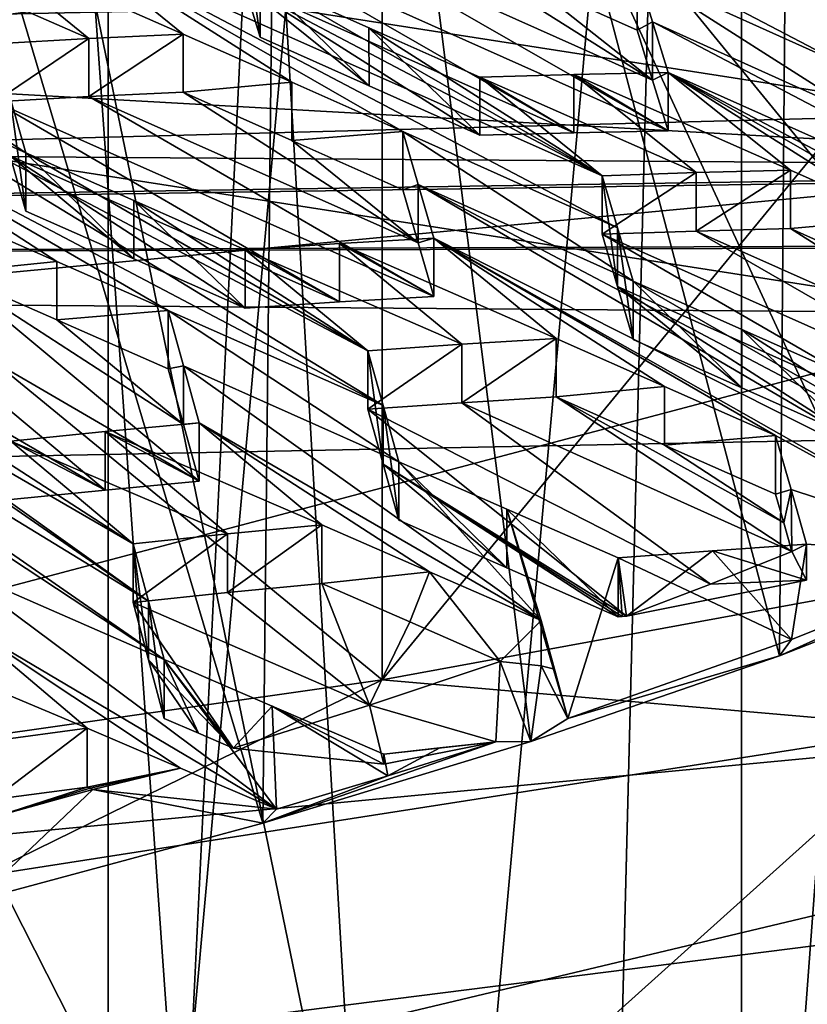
# Model space of a CAD drawing. Header units: metres. Extents: x -24 to 24, y -69 to 184.
# Tile 565 of 656: x 5.299 to 6.161, y 126.377 to 127.453. Entities that reach past the tile are written whole.
import ezdxf

# ---------------------------------------------------------------- set-up
doc = ezdxf.new("R2010")
doc.units = ezdxf.units.M
for name, color, linetype in [('1052', 7, 'CONTINUOUS'), ('1075', 7, 'CONTINUOUS'), ('1098', 7, 'CONTINUOUS'), ('1113', 7, 'CONTINUOUS'), ('1123', 7, 'CONTINUOUS'), ('1125', 7, 'CONTINUOUS'), ('1341', 7, 'CONTINUOUS'), ('1380', 7, 'CONTINUOUS'), ('1514', 7, 'CONTINUOUS'), ('1590', 7, 'CONTINUOUS'), ('1621', 7, 'CONTINUOUS'), ('1640', 7, 'CONTINUOUS'), ('1668', 7, 'CONTINUOUS'), ('1700', 7, 'CONTINUOUS'), ('1821', 7, 'CONTINUOUS'), ('1882', 7, 'CONTINUOUS'), ('1905', 7, 'CONTINUOUS'), ('1951', 7, 'CONTINUOUS'), ('1983', 7, 'CONTINUOUS'), ('2021', 7, 'CONTINUOUS'), ('2207', 7, 'CONTINUOUS'), ('2240', 7, 'CONTINUOUS'), ('2283', 7, 'CONTINUOUS'), ('2362', 7, 'CONTINUOUS'), ('2471', 7, 'CONTINUOUS'), ('2480', 7, 'CONTINUOUS'), ('2609', 7, 'CONTINUOUS'), ('2612', 7, 'CONTINUOUS'), ('2619', 7, 'CONTINUOUS'), ('2703', 7, 'CONTINUOUS'), ('2796', 7, 'CONTINUOUS'), ('3021', 7, 'CONTINUOUS'), ('3159', 7, 'CONTINUOUS'), ('3291', 7, 'CONTINUOUS'), ('3327', 7, 'CONTINUOUS'), ('3363', 7, 'CONTINUOUS'), ('3366', 7, 'CONTINUOUS'), ('3458', 7, 'CONTINUOUS'), ('3485', 7, 'CONTINUOUS'), ('3510', 7, 'CONTINUOUS'), ('3562', 7, 'CONTINUOUS'), ('3586', 7, 'CONTINUOUS'), ('3628', 7, 'CONTINUOUS'), ('367', 7, 'CONTINUOUS'), ('369', 7, 'CONTINUOUS'), ('3705', 7, 'CONTINUOUS'), ('373', 7, 'CONTINUOUS'), ('3745', 7, 'CONTINUOUS'), ('383', 7, 'CONTINUOUS'), ('3966', 2, 'CONTINUOUS'), ('420', 2, 'CONTINUOUS'), ('421', 2, 'CONTINUOUS'), ('424', 3, 'CONTINUOUS'), ('434', 7, 'CONTINUOUS'), ('473', 7, 'CONTINUOUS'), ('474', 7, 'CONTINUOUS'), ('554', 2, 'CONTINUOUS'), ('563', 2, 'CONTINUOUS'), ('746', 7, 'CONTINUOUS'), ('817', 7, 'CONTINUOUS'), ('841', 7, 'CONTINUOUS')]:
    doc.layers.add(name, color=color, linetype=linetype)

msp = doc.modelspace()

# ---------------------------------------------------------------- linework, layer by layer
at = {"layer": '1052'}
for points in [[(5.257824, 126.516729, 211.915777), (6.299244, 126.678903, 212.521017), (5.25783, 125.743989, 212.122836)], [(5.25783, 125.743989, 212.122836), (6.299244, 126.678903, 212.521017), (6.299234, 125.90616, 212.728066)]]:
    msp.add_3dface(points, dxfattribs=at)
at = {"layer": '1075'}
for points in [[(6.677636, 126.911405, 213.388726), (6.299244, 126.678903, 212.521017), (5.695871, 126.731537, 212.717451)], [(5.695871, 126.731537, 212.717451), (5.257824, 126.516729, 211.915777), (4.642591, 126.58127, 212.156645)], [(6.299244, 126.678903, 212.521017), (5.257824, 126.516729, 211.915777), (5.695871, 126.731537, 212.717451)]]:
    msp.add_3dface(points, dxfattribs=at)
at = {"layer": '1098'}
for points in [[(5.118815, 127.168024, 218.062617), (5.221854, 127.17696, 218.142076), (5.495796, 126.948739, 217.833625)], [(5.495796, 126.948739, 217.833625), (5.221854, 127.17696, 218.142076), (5.478713, 127.0108, 217.951334)], [(5.221854, 127.17696, 218.142076), (5.339882, 127.125135, 218.105349), (5.478713, 127.0108, 217.951334)], [(5.015734, 127.158315, 217.983332), (5.118815, 127.168024, 218.062617), (5.392761, 126.939074, 217.754364)], [(5.392761, 126.939074, 217.754364), (5.118815, 127.168024, 218.062617), (5.495796, 126.948739, 217.833625)], [(5.289677, 126.928675, 217.675261), (5.015734, 127.158315, 217.983332), (5.392761, 126.939074, 217.754364)], [(5.339882, 127.125135, 218.105349), (5.461885, 127.071523, 218.067397), (5.478713, 127.0108, 217.951334)]]:
    msp.add_3dface(points, dxfattribs=at)
at = {"layer": '1113'}
for points in [[(5.424271, 127.255565, 218.280739), (5.306044, 127.307661, 218.317478), (5.424288, 127.191869, 218.297799)], [(5.424288, 127.191869, 218.297799), (5.306044, 127.307661, 218.317478), (5.306044, 127.244068, 218.334518)], [(5.546075, 127.138076, 218.259987), (5.424271, 127.255565, 218.280739), (5.424288, 127.191869, 218.297799)], [(5.546075, 127.201862, 218.242896), (5.424271, 127.255565, 218.280739), (5.546075, 127.138076, 218.259987)]]:
    msp.add_3dface(points, dxfattribs=at)
at = {"layer": '1123'}
for points in [[(5.375129, 127.369188, 218.649484), (5.752194, 127.150582, 218.420377), (5.272132, 127.363527, 218.569181)], [(5.478252, 127.374123, 218.730082), (5.735148, 127.20948, 218.538638), (5.375129, 127.369188, 218.649484)], [(5.735148, 127.20948, 218.538638), (5.752194, 127.150582, 218.420377), (5.375129, 127.369188, 218.649484)], [(5.596957, 127.32128, 218.693337), (5.735148, 127.20948, 218.538638), (5.478252, 127.374123, 218.730082)], [(5.272132, 127.363527, 218.569181), (5.649096, 127.144676, 218.340058), (5.288973, 127.304449, 218.452581)], [(5.752194, 127.150582, 218.420377), (5.649096, 127.144676, 218.340058), (5.272132, 127.363527, 218.569181)], [(5.718283, 127.267258, 218.655785), (5.735148, 127.20948, 218.538638), (5.596957, 127.32128, 218.693337)], [(5.546075, 127.138076, 218.259987), (5.424288, 127.191869, 218.297799), (5.288973, 127.304449, 218.452581)], [(5.424288, 127.191869, 218.297799), (5.306044, 127.244068, 218.334518), (5.288973, 127.304449, 218.452581)], [(5.649096, 127.144676, 218.340058), (5.546075, 127.138076, 218.259987), (5.288973, 127.304449, 218.452581)]]:
    msp.add_3dface(points, dxfattribs=at)
at = {"layer": '1125'}
for points in [[(5.526693, 126.826913, 217.603726), (5.629724, 126.836903, 217.682897), (5.681846, 126.703637, 217.442955)], [(5.681846, 126.703637, 217.442955), (5.629724, 126.836903, 217.682897), (5.725962, 126.794864, 217.652892)], [(5.423605, 126.816207, 217.524702), (5.526693, 126.826913, 217.603726), (5.681846, 126.703637, 217.442955)], [(5.423605, 126.816207, 217.524702), (5.532926, 126.656862, 217.268389), (5.440409, 126.753526, 217.409355)], [(5.532926, 126.656862, 217.268389), (5.423605, 126.816207, 217.524702), (5.681846, 126.703637, 217.442955)], [(5.824865, 126.751629, 217.622064), (5.681846, 126.703637, 217.442955), (5.725962, 126.794864, 217.652892)], [(5.457516, 126.689367, 217.292017), (5.440409, 126.753526, 217.409355), (5.495011, 126.673208, 217.280268)], [(5.440409, 126.753526, 217.409355), (5.532926, 126.656862, 217.268389), (5.495011, 126.673208, 217.280268)]]:
    msp.add_3dface(points, dxfattribs=at)
at = {"layer": '1341'}
for points in [[(5.546075, 127.201862, 218.242896), (5.649096, 127.144676, 218.340058), (5.649096, 127.208496, 218.322958)], [(5.649096, 127.208496, 218.322958), (5.752194, 127.150582, 218.420377), (5.752194, 127.214436, 218.403267)], [(5.649096, 127.144676, 218.340058), (5.752194, 127.150582, 218.420377), (5.649096, 127.208496, 218.322958)], [(5.546075, 127.201862, 218.242896), (5.546075, 127.138076, 218.259987), (5.649096, 127.144676, 218.340058)]]:
    msp.add_3dface(points, dxfattribs=at)
at = {"layer": '1380'}
for points in [[(6.677588, 127.925617, 213.116931), (6.677636, 126.911405, 213.388726), (5.695871, 126.731537, 212.717451)], [(5.695939, 127.74577, 212.445733), (6.677588, 127.925617, 213.116931), (5.695871, 126.731537, 212.717451)], [(4.642662, 127.5955, 211.884918), (5.695939, 127.74577, 212.445733), (5.695871, 126.731537, 212.717451)], [(4.642662, 127.5955, 211.884918), (5.695871, 126.731537, 212.717451), (4.642591, 126.58127, 212.156645)]]:
    msp.add_3dface(points, dxfattribs=at)
at = {"layer": '1514'}
for points in [[(5.373326, 126.678559, 217.084489), (5.475184, 126.635046, 217.052469), (5.373326, 126.614296, 217.101709)], [(5.373326, 126.614296, 217.101709), (5.475184, 126.635046, 217.052469), (5.376376, 126.612992, 217.10075)], [(5.376376, 126.612992, 217.10075), (5.475184, 126.635046, 217.052469), (5.379429, 126.611686, 217.099791)], [(5.475184, 126.635046, 217.052469), (5.580078, 126.590175, 217.019511), (5.379429, 126.611686, 217.099791)]]:
    msp.add_3dface(points, dxfattribs=at)
at = {"layer": '1590'}
for points in [[(5.631372, 127.548284, 219.242208), (5.73465, 127.549274, 219.323985), (5.991582, 127.387335, 219.131539)], [(5.73465, 127.549274, 219.323985), (5.854352, 127.495686, 219.287013), (5.991582, 127.387335, 219.131539)], [(5.52853, 127.54663, 219.160954), (5.631372, 127.548284, 219.242208), (6.008592, 127.331918, 219.012623)], [(5.905371, 127.329753, 218.931205), (5.52853, 127.54663, 219.160954), (6.008592, 127.331918, 219.012623)], [(5.545413, 127.490903, 219.043127), (5.52853, 127.54663, 219.160954), (5.905371, 127.329753, 218.931205)], [(6.008592, 127.331918, 219.012623), (5.631372, 127.548284, 219.242208), (5.991582, 127.387335, 219.131539)], [(5.854352, 127.495686, 219.287013), (5.97468, 127.441818, 219.249847), (5.991582, 127.387335, 219.131539)], [(5.802473, 127.326946, 218.850215), (5.545413, 127.490903, 219.043127), (5.905371, 127.329753, 218.931205)], [(5.681434, 127.380984, 218.88764), (5.545413, 127.490903, 219.043127), (5.802473, 127.326946, 218.850215)], [(5.562442, 127.434102, 218.924434), (5.545413, 127.490903, 219.043127), (5.681434, 127.380984, 218.88764)]]:
    msp.add_3dface(points, dxfattribs=at)
at = {"layer": '1621'}
for points in [[(5.802473, 127.390664, 218.833142), (5.905371, 127.329753, 218.931205), (5.905371, 127.393512, 218.914121)], [(5.802473, 127.326946, 218.850215), (5.905371, 127.329753, 218.931205), (5.802473, 127.390664, 218.833142)], [(5.905371, 127.393512, 218.914121), (6.008592, 127.331918, 219.012623), (6.008592, 127.395722, 218.995527)], [(5.905371, 127.329753, 218.931205), (6.008592, 127.331918, 219.012623), (5.905371, 127.393512, 218.914121)]]:
    msp.add_3dface(points, dxfattribs=at)
at = {"layer": '1640'}
for points in [[(5.886122, 127.104828, 218.251941), (6.00467, 127.052364, 218.215163), (5.886122, 127.04082, 218.269093)], [(5.886122, 127.04082, 218.269093), (6.00467, 127.052364, 218.215163), (6.004658, 126.988265, 218.232343)], [(6.00467, 127.052364, 218.215163), (6.126153, 126.998581, 218.177479), (6.004658, 126.988265, 218.232343)], [(6.004658, 126.988265, 218.232343), (6.126153, 126.998581, 218.177479), (6.126153, 126.934379, 218.194682)]]:
    msp.add_3dface(points, dxfattribs=at)
at = {"layer": '1668'}
for points in [[(6.089057, 127.114747, 218.408786), (5.970312, 127.16748, 218.445577), (6.089068, 127.050661, 218.425953)], [(6.089068, 127.050661, 218.425953), (5.970312, 127.16748, 218.445577), (5.970312, 127.103496, 218.462722)], [(6.210343, 126.996694, 218.388408), (6.089057, 127.114747, 218.408786), (6.089068, 127.050661, 218.425953)], [(6.210343, 127.060873, 218.371211), (6.089057, 127.114747, 218.408786), (6.210343, 126.996694, 218.388408)]]:
    msp.add_3dface(points, dxfattribs=at)
at = {"layer": '1700'}
for points in [[(5.629724, 126.836903, 217.682897), (5.629724, 126.901017, 217.665717), (5.74775, 126.849548, 217.628896)], [(5.725962, 126.794864, 217.652892), (5.629724, 126.836903, 217.682897), (5.74775, 126.849548, 217.628896)], [(5.824865, 126.751629, 217.622064), (5.725962, 126.794864, 217.652892), (5.74775, 126.849548, 217.628896)], [(5.869755, 126.796299, 217.590845), (5.824865, 126.751629, 217.622064), (5.74775, 126.849548, 217.628896)], [(5.824865, 126.751629, 217.622064), (5.869755, 126.796299, 217.590845), (5.869755, 126.746817, 217.604104)]]:
    msp.add_3dface(points, dxfattribs=at)
at = {"layer": '1821'}
for points in [[(5.758903, 126.657013, 217.246496), (5.697547, 126.650206, 217.199579), (5.820237, 126.66358, 217.29346)], [(5.820237, 126.66358, 217.29346), (5.697547, 126.650206, 217.199579), (5.697547, 126.639214, 217.202524)]]:
    msp.add_3dface(points, dxfattribs=at)
at = {"layer": '1882'}
for points in [[(6.126153, 126.934379, 218.194682), (6.126153, 126.998581, 218.177479), (6.143014, 126.939738, 218.060655)], [(6.126153, 126.934379, 218.194682), (6.143014, 126.939738, 218.060655), (6.135075, 126.903262, 218.132856)], [(6.143014, 126.939738, 218.060655), (6.14405, 126.871841, 218.070703), (6.135075, 126.903262, 218.132856)], [(6.160064, 126.879799, 217.942635), (6.14405, 126.871841, 218.070703), (6.143014, 126.939738, 218.060655)], [(6.160064, 126.840357, 217.953203), (6.14405, 126.871841, 218.070703), (6.160064, 126.879799, 217.942635)]]:
    msp.add_3dface(points, dxfattribs=at)
at = {"layer": '1905'}
for points in [[(3.003084, 127.536231, 233.107275), (5.590402, 127.46607, 232.845431), (4.15488, 127.435784, 232.732403)], [(5.590402, 127.46607, 232.845431), (6.697815, 127.293617, 232.201826), (4.15488, 127.435784, 232.732403)], [(4.15488, 127.435784, 232.732403), (6.697815, 127.293617, 232.201826), (5.257824, 127.303715, 232.239514)], [(5.257824, 127.303715, 232.239514), (6.697815, 127.293617, 232.201826), (6.299244, 127.141542, 231.634275)]]:
    msp.add_3dface(points, dxfattribs=at)
at = {"layer": '1951'}
for points in [[(5.221854, 127.17696, 218.142076), (5.221854, 127.240589, 218.125027), (5.339899, 127.18885, 218.08827)], [(5.339882, 127.125135, 218.105349), (5.221854, 127.17696, 218.142076), (5.339899, 127.18885, 218.08827)], [(5.461885, 127.135343, 218.050296), (5.339882, 127.125135, 218.105349), (5.339899, 127.18885, 218.08827)], [(5.461885, 127.071523, 218.067397), (5.339882, 127.125135, 218.105349), (5.461885, 127.135343, 218.050296)]]:
    msp.add_3dface(points, dxfattribs=at)
at = {"layer": '1983'}
for points in [[(5.783038, 127.03448, 218.188902), (6.055059, 126.836266, 217.937935), (5.680003, 127.02746, 218.108932)], [(5.886122, 127.04082, 218.269093), (6.14405, 126.871841, 218.070703), (5.783038, 127.03448, 218.188902)], [(6.14405, 126.871841, 218.070703), (6.055059, 126.836266, 217.937935), (5.783038, 127.03448, 218.188902)], [(5.886122, 127.04082, 218.269093), (6.004658, 126.988265, 218.232343), (6.135075, 126.903262, 218.132856)], [(6.14405, 126.871841, 218.070703), (5.886122, 127.04082, 218.269093), (6.135075, 126.903262, 218.132856)], [(5.680003, 127.02746, 218.108932), (5.962994, 126.80122, 217.807139), (5.696841, 126.967355, 217.992626)], [(6.055059, 126.836266, 217.937935), (5.962994, 126.80122, 217.807139), (5.680003, 127.02746, 218.108932)], [(6.004658, 126.988265, 218.232343), (6.126153, 126.934379, 218.194682), (6.135075, 126.903262, 218.132856)], [(5.953945, 126.800507, 217.800141), (5.696841, 126.967355, 217.992626), (5.958469, 126.800864, 217.803639)], [(5.832096, 126.85407, 217.838041), (5.696841, 126.967355, 217.992626), (5.953945, 126.800507, 217.800141)], [(5.713914, 126.905986, 217.874809), (5.696841, 126.967355, 217.992626), (5.832096, 126.85407, 217.838041)], [(5.696841, 126.967355, 217.992626), (5.962994, 126.80122, 217.807139), (5.958469, 126.800864, 217.803639)]]:
    msp.add_3dface(points, dxfattribs=at)
at = {"layer": '2021'}
for points in [[(5.495011, 126.673208, 217.280268), (5.532926, 126.656862, 217.268389), (5.457516, 126.753576, 217.274812)], [(5.457516, 126.689367, 217.292017), (5.495011, 126.673208, 217.280268), (5.457516, 126.753576, 217.274812)], [(5.457516, 126.753576, 217.274812), (5.532926, 126.656862, 217.268389), (5.575422, 126.702833, 217.237848)], [(5.532926, 126.656862, 217.268389), (5.697547, 126.639214, 217.202524), (5.575422, 126.702833, 217.237848)], [(5.697547, 126.639214, 217.202524), (5.697547, 126.650206, 217.199579), (5.575422, 126.702833, 217.237848)]]:
    msp.add_3dface(points, dxfattribs=at)
at = {"layer": '2207'}
for points in [[(5.713914, 126.905986, 217.874809), (5.832096, 126.85407, 217.838041), (5.713914, 126.97006, 217.857641)], [(5.713914, 126.97006, 217.857641), (5.832096, 126.85407, 217.838041), (5.832081, 126.918245, 217.820852)], [(5.832081, 126.918245, 217.820852), (5.953945, 126.800507, 217.800141), (5.953945, 126.864772, 217.782921)], [(5.832096, 126.85407, 217.838041), (5.953945, 126.800507, 217.800141), (5.832081, 126.918245, 217.820852)]]:
    msp.add_3dface(points, dxfattribs=at)
at = {"layer": '2240'}
for points in [[(5.783038, 127.098455, 218.17176), (5.680003, 127.02746, 218.108932), (5.680003, 127.091403, 218.091799)], [(5.783038, 127.03448, 218.188902), (5.680003, 127.02746, 218.108932), (5.783038, 127.098455, 218.17176)], [(5.886122, 127.104828, 218.251941), (5.886122, 127.04082, 218.269093), (5.783038, 127.03448, 218.188902)], [(5.886122, 127.104828, 218.251941), (5.783038, 127.03448, 218.188902), (5.783038, 127.098455, 218.17176)]]:
    msp.add_3dface(points, dxfattribs=at)
at = {"layer": '2283'}
for points in [[(5.270305, 126.664988, 217.006287), (5.373326, 126.678559, 217.084489), (5.270305, 126.600742, 217.023501)], [(5.373326, 126.678559, 217.084489), (5.373326, 126.614296, 217.101709), (5.270305, 126.600742, 217.023501)]]:
    msp.add_3dface(points, dxfattribs=at)
at = {"layer": '2362'}
for points in [[(5.953945, 126.864772, 217.782921), (5.962994, 126.80122, 217.807139), (6.056994, 126.872611, 217.862683)], [(5.962994, 126.80122, 217.807139), (6.160064, 126.840357, 217.953203), (6.056994, 126.872611, 217.862683)], [(6.160064, 126.840357, 217.953203), (6.160064, 126.879799, 217.942635), (6.056994, 126.872611, 217.862683)], [(5.953945, 126.800507, 217.800141), (5.958469, 126.800864, 217.803639), (5.953945, 126.864772, 217.782921)], [(5.958469, 126.800864, 217.803639), (5.962994, 126.80122, 217.807139), (5.953945, 126.864772, 217.782921)]]:
    msp.add_3dface(points, dxfattribs=at)
at = {"layer": '2471'}
for points in [[(5.97468, 127.441818, 219.249847), (5.97468, 127.505518, 219.232779), (5.991582, 127.451086, 219.114456)], [(5.991582, 127.387335, 219.131539), (5.97468, 127.441818, 219.249847), (5.991582, 127.451086, 219.114456)], [(6.008592, 127.395722, 218.995527), (5.991582, 127.387335, 219.131539), (5.991582, 127.451086, 219.114456)], [(6.008592, 127.331918, 219.012623), (5.991582, 127.387335, 219.131539), (6.008592, 127.395722, 218.995527)]]:
    msp.add_3dface(points, dxfattribs=at)
at = {"layer": '2480'}
for points in [[(5.37513, 127.432691, 218.632469), (5.272132, 127.363527, 218.569181), (5.272132, 127.426994, 218.552175)], [(5.375129, 127.369188, 218.649484), (5.272132, 127.363527, 218.569181), (5.37513, 127.432691, 218.632469)], [(5.478252, 127.374123, 218.730082), (5.375129, 127.369188, 218.649484), (5.478252, 127.437663, 218.713056)], [(5.478252, 127.437663, 218.713056), (5.375129, 127.369188, 218.649484), (5.37513, 127.432691, 218.632469)]]:
    msp.add_3dface(points, dxfattribs=at)
at = {"layer": '2609'}
for points in [[(6.369316, 126.86522, 218.045993), (6.130549, 126.757931, 217.645584), (6.143554, 126.775599, 217.711521)], [(6.380308, 126.855807, 218.010863), (6.130549, 126.757931, 217.645584), (6.369316, 126.86522, 218.045993)], [(6.143554, 126.775599, 217.711521), (6.130549, 126.757931, 217.645584), (5.898988, 126.689346, 217.38962)], [(5.681846, 126.703637, 217.442955), (5.824865, 126.751629, 217.622064), (5.820237, 126.66358, 217.29346)], [(5.824865, 126.751629, 217.622064), (5.858531, 126.664177, 217.295689), (5.820237, 126.66358, 217.29346)], [(5.858531, 126.664177, 217.295689), (5.824865, 126.751629, 217.622064), (5.869755, 126.746817, 217.604104)], [(6.130549, 126.757931, 217.645584), (5.858531, 126.664177, 217.295689), (5.898988, 126.689346, 217.38962)], [(5.858531, 126.664177, 217.295689), (5.869755, 126.746817, 217.604104), (5.898988, 126.689346, 217.38962)], [(5.532926, 126.656862, 217.268389), (5.681846, 126.703637, 217.442955), (5.697547, 126.639214, 217.202524)], [(5.681846, 126.703637, 217.442955), (5.820237, 126.66358, 217.29346), (5.697547, 126.639214, 217.202524)], [(5.858531, 126.664177, 217.295689), (5.565138, 126.574846, 216.962301), (5.820237, 126.66358, 217.29346)], [(5.820237, 126.66358, 217.29346), (5.565138, 126.574846, 216.962301), (5.701921, 126.626491, 217.155043)], [(5.565138, 126.574846, 216.962301), (5.580078, 126.590175, 217.019511), (5.701921, 126.626491, 217.155043)], [(5.379429, 126.611686, 217.099791), (5.251303, 126.490225, 216.646492), (5.278389, 126.583476, 216.994511)], [(5.565138, 126.574846, 216.962301), (5.251303, 126.490225, 216.646492), (5.379429, 126.611686, 217.099791)], [(5.580078, 126.590175, 217.019511), (5.565138, 126.574846, 216.962301), (5.379429, 126.611686, 217.099791)]]:
    msp.add_3dface(points, dxfattribs=at)
at = {"layer": '2612'}
for points in [[(5.478252, 127.374123, 218.730082), (5.478252, 127.437663, 218.713056), (5.59697, 127.38491, 218.676282)], [(5.596957, 127.32128, 218.693337), (5.478252, 127.374123, 218.730082), (5.59697, 127.38491, 218.676282)], [(5.718283, 127.330993, 218.638707), (5.596957, 127.32128, 218.693337), (5.59697, 127.38491, 218.676282)], [(5.718283, 127.267258, 218.655785), (5.596957, 127.32128, 218.693337), (5.718283, 127.330993, 218.638707)]]:
    msp.add_3dface(points, dxfattribs=at)
at = {"layer": '2619'}
for points in [[(5.423605, 126.880272, 217.507536), (5.423605, 126.816207, 217.524702), (5.440409, 126.753526, 217.409355)], [(5.423605, 126.880272, 217.507536), (5.440409, 126.753526, 217.409355), (5.440409, 126.817662, 217.39217)], [(5.457516, 126.689367, 217.292017), (5.457516, 126.753576, 217.274812), (5.440409, 126.817662, 217.39217)], [(5.440409, 126.753526, 217.409355), (5.457516, 126.689367, 217.292017), (5.440409, 126.817662, 217.39217)]]:
    msp.add_3dface(points, dxfattribs=at)
at = {"layer": '2703'}
for points in [[(6.14252, 127.288858, 218.843466), (6.261775, 127.235646, 218.806585), (6.14252, 127.224907, 218.860602)], [(6.14252, 127.224907, 218.860602), (6.261775, 127.235646, 218.806585), (6.261768, 127.1716, 218.823749)]]:
    msp.add_3dface(points, dxfattribs=at)
at = {"layer": '2796'}
for points in [[(5.545413, 127.554369, 219.026121), (5.562442, 127.434102, 218.924434), (5.562442, 127.497624, 218.907413)], [(5.545413, 127.490903, 219.043127), (5.562442, 127.434102, 218.924434), (5.545413, 127.554369, 219.026121)]]:
    msp.add_3dface(points, dxfattribs=at)
at = {"layer": '3021'}
for points in [[(5.9364, 127.218885, 218.698475), (6.03933, 127.286121, 218.762226), (6.039329, 127.222212, 218.77935)], [(5.9364, 127.282753, 218.681362), (6.03933, 127.286121, 218.762226), (5.9364, 127.218885, 218.698475)], [(6.03933, 127.286121, 218.762226), (6.14252, 127.288858, 218.843466), (6.039329, 127.222212, 218.77935)], [(6.14252, 127.288858, 218.843466), (6.14252, 127.224907, 218.860602), (6.039329, 127.222212, 218.77935)]]:
    msp.add_3dface(points, dxfattribs=at)
at = {"layer": '3159'}
for points in [[(5.600722, 127.718052, 219.459456), (6.192798, 127.453445, 219.27646), (6.209705, 127.39959, 219.15794)], [(5.97468, 127.505518, 219.232779), (5.600722, 127.718052, 219.459456), (6.209705, 127.39959, 219.15794)], [(5.327287, 127.603721, 218.983234), (5.562442, 127.497624, 218.907413), (5.9364, 127.282753, 218.681362)], [(5.344324, 127.546258, 218.864653), (5.327287, 127.603721, 218.983234), (5.9364, 127.282753, 218.681362)], [(6.295568, 127.453236, 219.358156), (6.192798, 127.453445, 219.27646), (6.058871, 127.558123, 219.429106)], [(6.398918, 127.452448, 219.440468), (6.058871, 127.558123, 219.429106), (6.16159, 127.55732, 219.510922)], [(6.398918, 127.452448, 219.440468), (6.295568, 127.453236, 219.358156), (6.058871, 127.558123, 219.429106)], [(5.138205, 127.536608, 218.703499), (5.241178, 127.541803, 218.783908), (5.37513, 127.432691, 218.632469)], [(5.241178, 127.541803, 218.783908), (5.344324, 127.546258, 218.864653), (5.478252, 127.437663, 218.713056)], [(5.241178, 127.541803, 218.783908), (5.478252, 127.437663, 218.713056), (5.37513, 127.432691, 218.632469)], [(5.344324, 127.546258, 218.864653), (5.9364, 127.282753, 218.681362), (5.953274, 127.225646, 218.563972)], [(5.718283, 127.330993, 218.638707), (5.344324, 127.546258, 218.864653), (5.953274, 127.225646, 218.563972)], [(5.344324, 127.546258, 218.864653), (5.718283, 127.330993, 218.638707), (5.59697, 127.38491, 218.676282)], [(5.478252, 127.437663, 218.713056), (5.344324, 127.546258, 218.864653), (5.59697, 127.38491, 218.676282)], [(5.138205, 127.536608, 218.703499), (5.37513, 127.432691, 218.632469), (5.272132, 127.426994, 218.552175)], [(6.22671, 127.344845, 219.038888), (5.97468, 127.505518, 219.232779), (6.209705, 127.39959, 219.15794)], [(5.97468, 127.505518, 219.232779), (6.22671, 127.344845, 219.038888), (5.991582, 127.451086, 219.114456)], [(5.9364, 127.282753, 218.681362), (5.562442, 127.497624, 218.907413), (5.681424, 127.444608, 218.870597)], [(5.306044, 127.307661, 218.317478), (5.054015, 127.472471, 218.510261), (5.288973, 127.367978, 218.435558)], [(5.306044, 127.307661, 218.317478), (5.070844, 127.412782, 218.393912), (5.054015, 127.472471, 218.510261)], [(5.802473, 127.390664, 218.833142), (5.9364, 127.282753, 218.681362), (5.681424, 127.444608, 218.870597)], [(6.22671, 127.344845, 219.038888), (6.600669, 127.131348, 218.812468), (5.991582, 127.451086, 219.114456)], [(6.600669, 127.131348, 218.812468), (6.008592, 127.395722, 218.995527), (5.991582, 127.451086, 219.114456)], [(5.070844, 127.412782, 218.393912), (5.680003, 127.091403, 218.091799), (5.696841, 127.031362, 217.975474)], [(5.070844, 127.412782, 218.393912), (5.306044, 127.307661, 218.317478), (5.680003, 127.091403, 218.091799)], [(5.087926, 127.351708, 218.275947), (5.070844, 127.412782, 218.393912), (5.696841, 127.031362, 217.975474)], [(5.802473, 127.390664, 218.833142), (5.905371, 127.393512, 218.914121), (6.03933, 127.286121, 218.762226)], [(5.802473, 127.390664, 218.833142), (6.03933, 127.286121, 218.762226), (5.9364, 127.282753, 218.681362)], [(5.905371, 127.393512, 218.914121), (6.008592, 127.395722, 218.995527), (6.14252, 127.288858, 218.843466)], [(5.905371, 127.393512, 218.914121), (6.14252, 127.288858, 218.843466), (6.03933, 127.286121, 218.762226)], [(6.008592, 127.395722, 218.995527), (6.261775, 127.235646, 218.806585), (6.14252, 127.288858, 218.843466)], [(6.008592, 127.395722, 218.995527), (6.382551, 127.181751, 218.769234), (6.261775, 127.235646, 218.806585)], [(6.008592, 127.395722, 218.995527), (6.618121, 127.074137, 218.690556), (6.382551, 127.181751, 218.769234)], [(6.600669, 127.131348, 218.812468), (6.618121, 127.074137, 218.690556), (6.008592, 127.395722, 218.995527)], [(5.461885, 127.135343, 218.050296), (5.087926, 127.351708, 218.275947), (5.696841, 127.031362, 217.975474)], [(5.087926, 127.351708, 218.275947), (5.461885, 127.135343, 218.050296), (5.339899, 127.18885, 218.08827)], [(5.221854, 127.240589, 218.125027), (5.087926, 127.351708, 218.275947), (5.339899, 127.18885, 218.08827)], [(5.718283, 127.330993, 218.638707), (5.970312, 127.16748, 218.445577), (5.735149, 127.273273, 218.521544)], [(5.970312, 127.16748, 218.445577), (5.718283, 127.330993, 218.638707), (5.953274, 127.225646, 218.563972)], [(5.306044, 127.307661, 218.317478), (5.424271, 127.255565, 218.280739), (5.680003, 127.091403, 218.091799)], [(6.356746, 126.908841, 218.133149), (5.752194, 127.214436, 218.403267), (5.735149, 127.273273, 218.521544)], [(6.344271, 126.951896, 218.219717), (6.356746, 126.908841, 218.133149), (5.735149, 127.273273, 218.521544)], [(5.970312, 127.16748, 218.445577), (6.344271, 126.951896, 218.219717), (5.735149, 127.273273, 218.521544)], [(4.797617, 127.262405, 217.925712), (5.049646, 127.096461, 217.733234), (5.440409, 126.817662, 217.39217)], [(4.814402, 127.199816, 217.810485), (4.797617, 127.262405, 217.925712), (5.440409, 126.817662, 217.39217)], [(5.424271, 127.255565, 218.280739), (5.546075, 127.201862, 218.242896), (5.680003, 127.091403, 218.091799)], [(5.546075, 127.201862, 218.242896), (5.649096, 127.208496, 218.322958), (5.783038, 127.098455, 218.17176)], [(5.649096, 127.208496, 218.322958), (5.752194, 127.214436, 218.403267), (5.886122, 127.104828, 218.251941)], [(5.649096, 127.208496, 218.322958), (5.886122, 127.104828, 218.251941), (5.783038, 127.098455, 218.17176)], [(6.369316, 126.86522, 218.045993), (5.752194, 127.214436, 218.403267), (6.356746, 126.908841, 218.133149)], [(5.752194, 127.214436, 218.403267), (6.00467, 127.052364, 218.215163), (5.886122, 127.104828, 218.251941)], [(6.126153, 126.998581, 218.177479), (5.752194, 127.214436, 218.403267), (6.369316, 126.86522, 218.045993)], [(5.752194, 127.214436, 218.403267), (6.126153, 126.998581, 218.177479), (6.00467, 127.052364, 218.215163)], [(5.457516, 126.753576, 217.274812), (4.814402, 127.199816, 217.810485), (5.440409, 126.817662, 217.39217)], [(5.205487, 126.919613, 217.467266), (4.814402, 127.199816, 217.810485), (5.457516, 126.753576, 217.274812)], [(5.546075, 127.201862, 218.242896), (5.783038, 127.098455, 218.17176), (5.680003, 127.091403, 218.091799)], [(6.344271, 126.951896, 218.219717), (5.970312, 127.16748, 218.445577), (6.089057, 127.114747, 218.408786)], [(5.461885, 127.135343, 218.050296), (5.713914, 126.97006, 217.857641), (5.478713, 127.074686, 217.934215)], [(5.713914, 126.97006, 217.857641), (5.461885, 127.135343, 218.050296), (5.696841, 127.031362, 217.975474)], [(6.344271, 126.951896, 218.219717), (6.089057, 127.114747, 218.408786), (6.210343, 127.060873, 218.371211)], [(5.049646, 127.096461, 217.733234), (5.423605, 126.880272, 217.507536), (5.440409, 126.817662, 217.39217)], [(5.423605, 126.880272, 217.507536), (5.049646, 127.096461, 217.733234), (5.167334, 127.04556, 217.696406)], [(5.869755, 126.796299, 217.590845), (5.495796, 127.012693, 217.816489), (5.478713, 127.074686, 217.934215)], [(5.713914, 126.97006, 217.857641), (5.869755, 126.796299, 217.590845), (5.478713, 127.074686, 217.934215)], [(5.423605, 126.880272, 217.507536), (5.167334, 127.04556, 217.696406), (5.289677, 126.992579, 217.658138)], [(5.495796, 127.012693, 217.816489), (5.629724, 126.901017, 217.665717), (5.392762, 127.003002, 217.737235)], [(5.869755, 126.796299, 217.590845), (5.74775, 126.849548, 217.628896), (5.495796, 127.012693, 217.816489)], [(5.74775, 126.849548, 217.628896), (5.629724, 126.901017, 217.665717), (5.495796, 127.012693, 217.816489)], [(5.526693, 126.891001, 217.586554), (5.289677, 126.992579, 217.658138), (5.392762, 127.003002, 217.737235)], [(5.629724, 126.901017, 217.665717), (5.526693, 126.891001, 217.586554), (5.392762, 127.003002, 217.737235)], [(5.526693, 126.891001, 217.586554), (5.423605, 126.880272, 217.507536), (5.289677, 126.992579, 217.658138)], [(6.143014, 126.939738, 218.060655), (6.126153, 126.998581, 218.177479), (6.369316, 126.86522, 218.045993)], [(5.869755, 126.796299, 217.590845), (5.713914, 126.97006, 217.857641), (5.832081, 126.918245, 217.820852)], [(6.160064, 126.879799, 217.942635), (6.143014, 126.939738, 218.060655), (6.369316, 126.86522, 218.045993)], [(5.22228, 126.85641, 217.352146), (5.205487, 126.919613, 217.467266), (5.457516, 126.753576, 217.274812)], [(5.832081, 126.918245, 217.820852), (5.953945, 126.864772, 217.782921), (5.898988, 126.689346, 217.38962)], [(5.869755, 126.796299, 217.590845), (5.832081, 126.918245, 217.820852), (5.898988, 126.689346, 217.38962)], [(5.953945, 126.864772, 217.782921), (6.056994, 126.872611, 217.862683), (6.143554, 126.775599, 217.711521)], [(6.056994, 126.872611, 217.862683), (6.160064, 126.879799, 217.942635), (6.143554, 126.775599, 217.711521)], [(6.160064, 126.879799, 217.942635), (6.369316, 126.86522, 218.045993), (6.143554, 126.775599, 217.711521)], [(5.953945, 126.864772, 217.782921), (6.143554, 126.775599, 217.711521), (5.898988, 126.689346, 217.38962)], [(5.580078, 126.590175, 217.019511), (5.22228, 126.85641, 217.352146), (5.457516, 126.753576, 217.274812)], [(5.239398, 126.791646, 217.234883), (5.22228, 126.85641, 217.352146), (5.580078, 126.590175, 217.019511)], [(5.869755, 126.796299, 217.590845), (5.898988, 126.689346, 217.38962), (5.884278, 126.743299, 217.490841)], [(5.239398, 126.791646, 217.234883), (5.373326, 126.678559, 217.084489), (5.136378, 126.778288, 217.156623)], [(5.239398, 126.791646, 217.234883), (5.475184, 126.635046, 217.052469), (5.373326, 126.678559, 217.084489)], [(5.239398, 126.791646, 217.234883), (5.580078, 126.590175, 217.019511), (5.475184, 126.635046, 217.052469)], [(5.136378, 126.778288, 217.156623), (5.373326, 126.678559, 217.084489), (5.270305, 126.664988, 217.006287)], [(5.580078, 126.590175, 217.019511), (5.457516, 126.753576, 217.274812), (5.575422, 126.702833, 217.237848)], [(5.575422, 126.702833, 217.237848), (5.697547, 126.650206, 217.199579), (5.701921, 126.626491, 217.155043)], [(5.580078, 126.590175, 217.019511), (5.575422, 126.702833, 217.237848), (5.701921, 126.626491, 217.155043)], [(5.697547, 126.650206, 217.199579), (5.758903, 126.657013, 217.246496), (5.701921, 126.626491, 217.155043)], [(5.758903, 126.657013, 217.246496), (5.820237, 126.66358, 217.29346), (5.701921, 126.626491, 217.155043)]]:
    msp.add_3dface(points, dxfattribs=at)
at = {"layer": '3291'}
for points in [[(5.562442, 127.434102, 218.924434), (5.681434, 127.380984, 218.88764), (5.562442, 127.497624, 218.907413)], [(5.562442, 127.497624, 218.907413), (5.681434, 127.380984, 218.88764), (5.681424, 127.444608, 218.870597)], [(5.802473, 127.326946, 218.850215), (5.802473, 127.390664, 218.833142), (5.681424, 127.444608, 218.870597)], [(5.681434, 127.380984, 218.88764), (5.802473, 127.326946, 218.850215), (5.681424, 127.444608, 218.870597)]]:
    msp.add_3dface(points, dxfattribs=at)
at = {"layer": '3327'}
for points in [[(5.270305, 126.600742, 217.023501), (5.373326, 126.614296, 217.101709), (5.278389, 126.583476, 216.994511)], [(5.373326, 126.614296, 217.101709), (5.376376, 126.612992, 217.10075), (5.278389, 126.583476, 216.994511)], [(5.376376, 126.612992, 217.10075), (5.379429, 126.611686, 217.099791), (5.278389, 126.583476, 216.994511)]]:
    msp.add_3dface(points, dxfattribs=at)
at = {"layer": '3363'}
for points in [[(5.495796, 126.948739, 217.833625), (5.495796, 127.012693, 217.816489), (5.392762, 127.003002, 217.737235)], [(5.289677, 126.992579, 217.658138), (5.392761, 126.939074, 217.754364), (5.392762, 127.003002, 217.737235)], [(5.392761, 126.939074, 217.754364), (5.495796, 126.948739, 217.833625), (5.392762, 127.003002, 217.737235)], [(5.289677, 126.928675, 217.675261), (5.392761, 126.939074, 217.754364), (5.289677, 126.992579, 217.658138)]]:
    msp.add_3dface(points, dxfattribs=at)
at = {"layer": '3366'}
for points in [[(5.461885, 127.071523, 218.067397), (5.461885, 127.135343, 218.050296), (5.478713, 127.074686, 217.934215)], [(5.478713, 127.0108, 217.951334), (5.461885, 127.071523, 218.067397), (5.478713, 127.074686, 217.934215)], [(5.495796, 127.012693, 217.816489), (5.478713, 127.0108, 217.951334), (5.478713, 127.074686, 217.934215)], [(5.495796, 126.948739, 217.833625), (5.478713, 127.0108, 217.951334), (5.495796, 127.012693, 217.816489)]]:
    msp.add_3dface(points, dxfattribs=at)
at = {"layer": '3458'}
for points in [[(6.416462, 127.0047, 218.550003), (5.9364, 127.218885, 218.698475), (6.039329, 127.222212, 218.77935)], [(5.9364, 127.218885, 218.698475), (6.313307, 127.001002, 218.469048), (5.953274, 127.161721, 218.581101)], [(6.416462, 127.0047, 218.550003), (6.313307, 127.001002, 218.469048), (5.9364, 127.218885, 218.698475)], [(6.039329, 127.222212, 218.77935), (6.14252, 127.224907, 218.860602), (6.399443, 127.061616, 218.668589)], [(6.416462, 127.0047, 218.550003), (6.039329, 127.222212, 218.77935), (6.399443, 127.061616, 218.668589)], [(6.14252, 127.224907, 218.860602), (6.261768, 127.1716, 218.823749), (6.399443, 127.061616, 218.668589)], [(6.210343, 126.996694, 218.388408), (6.089068, 127.050661, 218.425953), (5.953274, 127.161721, 218.581101)], [(6.089068, 127.050661, 218.425953), (5.970312, 127.103496, 218.462722), (5.953274, 127.161721, 218.581101)], [(6.313307, 127.001002, 218.469048), (6.210343, 126.996694, 218.388408), (5.953274, 127.161721, 218.581101)]]:
    msp.add_3dface(points, dxfattribs=at)
at = {"layer": '3485'}
for points in [[(5.590402, 127.46607, 232.845431), (4.417489, 127.606514, 233.369576), (4.914055, 120.002389, 235.188682)], [(5.590402, 127.46607, 232.845431), (4.914055, 120.002389, 235.188682), (6.038016, 119.851904, 234.627063)], [(6.697815, 127.293617, 232.201826), (5.590402, 127.46607, 232.845431), (6.038016, 119.851904, 234.627063)], [(6.697815, 127.293617, 232.201826), (6.038016, 119.851904, 234.627063), (7.094201, 119.671444, 233.953578)]]:
    msp.add_3dface(points, dxfattribs=at)
at = {"layer": '3510'}
for points in [[(5.680003, 127.02746, 218.108932), (5.696841, 126.967355, 217.992626), (5.680003, 127.091403, 218.091799)], [(5.680003, 127.091403, 218.091799), (5.696841, 126.967355, 217.992626), (5.696841, 127.031362, 217.975474)], [(5.713914, 126.905986, 217.874809), (5.713914, 126.97006, 217.857641), (5.696841, 127.031362, 217.975474)], [(5.696841, 126.967355, 217.992626), (5.713914, 126.905986, 217.874809), (5.696841, 127.031362, 217.975474)]]:
    msp.add_3dface(points, dxfattribs=at)
at = {"layer": '3562'}
for points in [[(5.869755, 126.746817, 217.604104), (5.869755, 126.796299, 217.590845), (5.884278, 126.743299, 217.490841)], [(5.898988, 126.689346, 217.38962), (5.869755, 126.746817, 217.604104), (5.884278, 126.743299, 217.490841)]]:
    msp.add_3dface(points, dxfattribs=at)
at = {"layer": '3586'}
for points in [[(5.718283, 127.267258, 218.655785), (5.718283, 127.330993, 218.638707), (5.735149, 127.273273, 218.521544)], [(5.735148, 127.20948, 218.538638), (5.718283, 127.267258, 218.655785), (5.735149, 127.273273, 218.521544)], [(5.752194, 127.214436, 218.403267), (5.735148, 127.20948, 218.538638), (5.735149, 127.273273, 218.521544)], [(5.752194, 127.150582, 218.420377), (5.735148, 127.20948, 218.538638), (5.752194, 127.214436, 218.403267)]]:
    msp.add_3dface(points, dxfattribs=at)
at = {"layer": '3628'}
for points in [[(5.953274, 127.225646, 218.563972), (5.9364, 127.282753, 218.681362), (5.953274, 127.161721, 218.581101)], [(5.9364, 127.282753, 218.681362), (5.9364, 127.218885, 218.698475), (5.953274, 127.161721, 218.581101)], [(5.970312, 127.103496, 218.462722), (5.953274, 127.225646, 218.563972), (5.953274, 127.161721, 218.581101)], [(5.970312, 127.103496, 218.462722), (5.970312, 127.16748, 218.445577), (5.953274, 127.225646, 218.563972)]]:
    msp.add_3dface(points, dxfattribs=at)
at = {"layer": '367'}
for points in [[(3.255157, 145.2, -24.030532), (5.396133, 145.2, -23.642002), (3.257662, 53.355876, -24.030192)], [(5.396133, 145.2, -23.642002), (3.255157, -68.3, -24.030532), (3.445987, 52.023566, -24.00391)], [(5.396133, -68.3, -23.642002), (3.255157, -68.3, -24.030532), (5.396133, 145.2, -23.642002)], [(3.257662, 53.355876, -24.030192), (5.396133, 145.2, -23.642002), (3.38266, 52.923841, -24.012916)], [(3.38266, 52.923841, -24.012916), (5.396133, 145.2, -23.642002), (3.445989, 52.476403, -24.003909)], [(3.445989, 52.476403, -24.003909), (5.396133, 145.2, -23.642002), (3.445987, 52.023566, -24.00391)], [(7.493662, 145.2, -23.063121), (5.396133, -68.3, -23.642002), (5.396133, 145.2, -23.642002)], [(7.493662, -68.3, -23.063121), (5.396133, -68.3, -23.642002), (7.493662, 145.2, -23.063121)]]:
    msp.add_3dface(points, dxfattribs=at)
at = {"layer": '369'}
for points in [[(5.396133, 145.2, 23.642002), (3.255157, 145.2, 24.030532), (4.959008, 125.287839, 23.737539)], [(6.892024, 125.285104, 23.25), (5.396133, 145.2, 23.642002), (4.959008, 125.287839, 23.737539)], [(7.493662, 145.2, 23.063121), (5.396133, 145.2, 23.642002), (6.892024, 125.285104, 23.25)]]:
    msp.add_3dface(points, dxfattribs=at)
at = {"layer": '3705'}
for points in [[(5.306044, 127.244068, 218.334518), (5.306044, 127.307661, 218.317478), (5.288973, 127.367978, 218.435558)], [(5.288973, 127.304449, 218.452581), (5.306044, 127.244068, 218.334518), (5.288973, 127.367978, 218.435558)]]:
    msp.add_3dface(points, dxfattribs=at)
at = {"layer": '373'}
for points in [[(6.468189, 146.382367, 240.147825), (0.425551, 117.362268, 33.359767), (0, 146.423799, 240.142002)], [(0.998602, 117.359051, 33.34274), (0.425551, 117.362268, 33.359767), (6.468189, 146.382367, 240.147825)], [(1.280676, 117.356515, 33.329314), (0.998602, 117.359051, 33.34274), (6.468189, 146.382367, 240.147825)], [(2.134459, 117.345, 33.268336), (1.280676, 117.356515, 33.329314), (6.468189, 146.382367, 240.147825)], [(2.982663, 117.327808, 33.17719), (2.134459, 117.345, 33.268336), (6.468189, 146.382367, 240.147825)], [(3.670868, 117.309653, 33.080915), (2.982663, 117.327808, 33.17719), (6.468189, 146.382367, 240.147825)], [(4.3582, 117.287684, 32.964252), (3.670868, 117.309653, 33.080915), (6.468189, 146.382367, 240.147825)], [(5.043633, 117.261925, 32.827272), (4.3582, 117.287684, 32.964252), (6.468189, 146.382367, 240.147825)], [(5.726058, 117.232416, 32.670117), (5.043633, 117.261925, 32.827272), (6.468189, 146.382367, 240.147825)], [(6.404384, 117.199211, 32.492982), (5.726058, 117.232416, 32.670117), (6.468189, 146.382367, 240.147825)]]:
    msp.add_3dface(points, dxfattribs=at)
at = {"layer": '3745'}
for points in [[(5.257824, 127.303715, 232.239514), (6.299244, 127.141542, 231.634275), (5.25783, 128.414529, 231.941869)], [(6.299244, 127.141542, 231.634275), (6.299234, 128.252358, 231.336639), (5.25783, 128.414529, 231.941869)]]:
    msp.add_3dface(points, dxfattribs=at)
at = {"layer": '383'}
for points in [[(3.626778, 127.716915, 241.135746), (3.666182, 127.023898, 240.484851), (7.225127, 128.056837, 241.074332)], [(7.225127, 128.056837, 241.074332), (3.666182, 127.023898, 240.484851), (7.303699, 127.367279, 240.419319)], [(3.666182, 127.023898, 240.484851), (3.6995, 126.412857, 239.756148), (7.303699, 127.367279, 240.419319)], [(7.303699, 127.367279, 240.419319), (3.6995, 126.412857, 239.756148), (7.37004, 126.759774, 239.686352)], [(3.6995, 126.412857, 239.756148), (3.726261, 125.892436, 238.959947), (7.37004, 126.759774, 239.686352)], [(7.37004, 126.759774, 239.686352), (3.726261, 125.892436, 238.959947), (7.423206, 126.242965, 238.88586)]]:
    msp.add_3dface(points, dxfattribs=at)
at = {"layer": '3966'}
for points in [[(6.959525, 127.728275, 212.38044), (5.928802, 127.547401, 211.705409), (6.75953, 125.74948, 212.756771)], [(5.928802, 127.547401, 211.705409), (4.828665, 127.396446, 211.142036), (5.75, 125.579799, 212.123514)], [(5.928802, 127.547401, 211.705409), (5.75, 125.579799, 212.123514), (6.75953, 125.74948, 212.756771)], [(4.828665, 127.396446, 211.142036), (4.677471, 125.438359, 211.595654), (5.75, 125.579799, 212.123514)]]:
    msp.add_3dface(points, dxfattribs=at)
at = {"layer": '420'}
for points in [[(4.642662, 127.5955, 211.884918), (4.828665, 127.396446, 211.142036), (5.695939, 127.74577, 212.445733)], [(4.828665, 127.396446, 211.142036), (5.928802, 127.547401, 211.705409), (5.695939, 127.74577, 212.445733)]]:
    msp.add_3dface(points, dxfattribs=at)
at = {"layer": '421'}
for points in [[(6.012335, 124.406606, 233.798058), (4.940353, 124.444049, 234.3435), (5.143582, 128.628616, 233.127224)], [(6.012335, 124.406606, 233.798058), (5.143582, 128.628616, 233.127224), (6.315484, 128.467813, 232.527099)], [(6.083271, 124.403701, 233.757145), (6.012335, 124.406606, 233.798058), (6.315484, 128.467813, 232.527099)], [(7.163106, 124.351339, 233.051276), (6.083271, 124.403701, 233.757145), (6.315484, 128.467813, 232.527099)]]:
    msp.add_3dface(points, dxfattribs=at)
at = {"layer": '424'}
for points in [[(6.618954, 129.184933, 217.816761), (6.148557, 128.986203, 217.075091), (6.606622, 126.957339, 218.389783)], [(6.148557, 128.986203, 217.075091), (5.589529, 128.803497, 216.393221), (6.130549, 126.757931, 217.645584)], [(6.380308, 126.855807, 218.010863), (6.148557, 128.986203, 217.075091), (6.130549, 126.757931, 217.645584)], [(6.606622, 126.957339, 218.389783), (6.148557, 128.986203, 217.075091), (6.380308, 126.855807, 218.010863)], [(5.589529, 128.803497, 216.393221), (4.949928, 128.639447, 215.78098), (5.565138, 126.574846, 216.962301)], [(5.858531, 126.664177, 217.295689), (5.589529, 128.803497, 216.393221), (5.565138, 126.574846, 216.962301)], [(6.130549, 126.757931, 217.645584), (5.589529, 128.803497, 216.393221), (5.858531, 126.664177, 217.295689)], [(5.565138, 126.574846, 216.962301), (4.949928, 128.639447, 215.78098), (5.251303, 126.490225, 216.646492)]]:
    msp.add_3dface(points, dxfattribs=at)
at = {"layer": '434'}
for points in [[(3.305357, 142.081073, 235.75762), (5.87052, 113.573912, 33.132026), (6.610481, 142.024182, 235.649947)], [(4.892378, 113.61967, 33.362162), (5.87052, 113.573912, 33.132026), (3.305357, 142.081073, 235.75762)], [(5.87052, 113.573912, 33.132026), (6.835237, 113.520228, 32.861176), (6.610481, 142.024182, 235.649947)]]:
    msp.add_3dface(points, dxfattribs=at)
at = {"layer": '473'}
for points in [[(0, 124.461718, 208.020901), (0, 125.65869, 207.916179), (11.322727, 127.094211, 207.492959)], [(0, 125.65869, 207.916179), (0, 126.872209, 207.81001), (11.322727, 127.094211, 207.492959)], [(0, 124.461718, 208.020901), (11.322727, 127.094211, 207.492959), (3.073802, 124.541932, 207.933085)], [(3.073802, 124.541932, 207.933085), (11.322727, 127.094211, 207.492959), (6.140197, 124.807042, 207.829288)], [(11.322727, 127.094211, 207.492959), (9.178046, 125.256328, 207.710128), (6.140197, 124.807042, 207.829288)]]:
    msp.add_3dface(points, dxfattribs=at)
at = {"layer": '474'}
for points in [[(0, 127.18221, 207.807006), (0, 127.488684, 207.851892), (11.468226, 127.485779, 207.492798)], [(11.440357, 127.35814, 207.48396), (0, 127.18221, 207.807006), (11.468226, 127.485779, 207.492798)], [(11.438708, 127.352507, 207.483769), (0, 127.18221, 207.807006), (11.440357, 127.35814, 207.48396)], [(11.391615, 127.224947, 207.483923), (0, 127.18221, 207.807006), (11.438708, 127.352507, 207.483769)], [(11.390048, 127.221444, 207.484048), (0, 127.18221, 207.807006), (11.391615, 127.224947, 207.483923)], [(11.322727, 127.094211, 207.492959), (0, 127.18221, 207.807006), (11.390048, 127.221444, 207.484048)], [(11.322727, 127.094211, 207.492959), (0, 126.872209, 207.81001), (0, 127.18221, 207.807006)]]:
    msp.add_3dface(points, dxfattribs=at)
at = {"layer": '554'}
for points in [[(6.088987, 117.5, -21.400625), (4.088427, 145.7, -21.871151), (4.088499, 117.5, -21.871138)], [(6.089002, 145.7, -21.400621), (4.088427, 145.7, -21.871151), (6.088987, 117.5, -21.400625)], [(8.03754, 117.5, -20.747541), (6.089002, 145.7, -21.400621), (6.088987, 117.5, -21.400625)], [(8.037627, 145.7, -20.747507), (6.089002, 145.7, -21.400621), (8.03754, 117.5, -20.747541)]]:
    msp.add_3dface(points, dxfattribs=at)
at = {"layer": '563'}
for points in [[(4.088427, 145.7, 21.871151), (6.089002, 145.7, 21.400621), (4.088499, 117.5, 21.871138)], [(4.088499, 117.5, 21.871138), (6.089002, 145.7, 21.400621), (6.088987, 117.5, 21.400625)], [(6.088987, 117.5, 21.400625), (8.037627, 145.7, 20.747507), (8.03754, 117.5, 20.747541)], [(6.089002, 145.7, 21.400621), (8.037627, 145.7, 20.747507), (6.088987, 117.5, 21.400625)]]:
    msp.add_3dface(points, dxfattribs=at)
at = {"layer": '746'}
msp.add_3dface([(5.854352, 127.495686, 219.287013), (5.97468, 127.505518, 219.232779), (5.97468, 127.441818, 219.249847)], dxfattribs=at)
at = {"layer": '817'}
for points in [[(5.526693, 126.891001, 217.586554), (5.629724, 126.901017, 217.665717), (5.526693, 126.826913, 217.603726)], [(5.526693, 126.826913, 217.603726), (5.629724, 126.901017, 217.665717), (5.629724, 126.836903, 217.682897)], [(5.423605, 126.816207, 217.524702), (5.526693, 126.891001, 217.586554), (5.526693, 126.826913, 217.603726)], [(5.423605, 126.880272, 217.507536), (5.526693, 126.891001, 217.586554), (5.423605, 126.816207, 217.524702)]]:
    msp.add_3dface(points, dxfattribs=at)
at = {"layer": '841'}
for points in [[(6.055059, 126.836266, 217.937935), (6.14405, 126.871841, 218.070703), (6.160064, 126.840357, 217.953203)], [(5.962994, 126.80122, 217.807139), (6.055059, 126.836266, 217.937935), (6.160064, 126.840357, 217.953203)]]:
    msp.add_3dface(points, dxfattribs=at)

doc.saveas('drawing.dxf')
